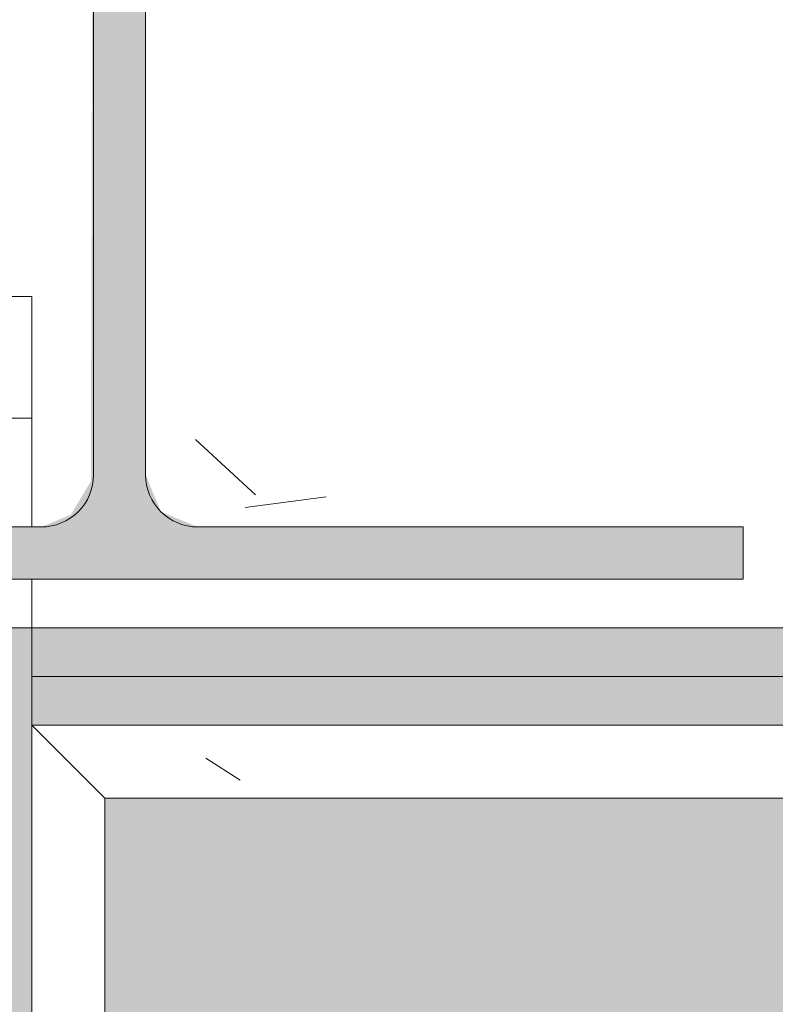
# Model space of a CAD drawing. Header units: millimetres. Extents: x 5980700 to 6194397, y -12939 to 2351883.
# Tile 345 of 587: x 6087966 to 6088121, y -2046 to -1844. Entities that reach past the tile are written whole.
import ezdxf

# ---------------------------------------------------------------- set-up
doc = ezdxf.new("R2010")
doc.units = ezdxf.units.MM
for name, color, linetype, lineweight in [('A-FLOR-PATT', 8, 'Continuous', 18), ('A-WALL', 113, 'Continuous', 18), ('A-WALL-PATT', 111, 'Continuous', 25), ('S-COLS', 52, 'Continuous', 9)]:
    doc.layers.add(name, color=color, linetype=linetype, lineweight=lineweight)
pattern_1 = [(49.99999999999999, (0, 0), (182.184668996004, -15.93908553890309), [19.05, -209.55]), (355, (0, 0), (-35.24242749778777, 191.0566080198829), [15.24, -167.64]), (100.451, (15.182, -1.328), (146.9425016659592, 175.1166878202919), [16.19, -178.09]), (46.184, (0, 50.8), (271.0788941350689, -42.04327417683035), [28.575, -314.325]), (96.636, (22.59, 47.297), (237.4025071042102, 247.4272132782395), [24.285, -267.135]), (351.184, (0, 50.8), (237.404605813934, 247.4251178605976), [22.86, -251.46]), (21, (25.4, 38.1), (151.6148798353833, -102.2655185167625), [19.05, -209.55]), (326, (25.4, 38.1), (61.80235996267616, 184.1877424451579), [15.24, -167.64]), (71.45100000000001, (38.035, 29.578), (213.4170626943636, 81.92136778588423), [16.19, -178.09]), (37.50000000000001, (0, 0), (3.08832282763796, 84.55507579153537), [8.382, -157.226, 8.382, -161.798, -168.275]), (37.50000000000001, (0, 0), (3.08832282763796, 84.55507579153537), [-335.788, 8.382, -159.893]), (7.499999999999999, (0, 0), (66.81943811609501, 100.1807470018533), [8.382, -88.646, 8.382, -153.416, -64.135]), (7.499999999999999, (0, 0), (66.81943811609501, 100.1807470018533), [-258.826, 8.382, -55.753]), (327.5, (-56.642, 0), (135.5904877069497, -5.7289126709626), [8.382, -55.118, 8.382, -189.738, -262.89]), (327.5, (-56.642, 0), (135.5904877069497, -5.7289126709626), [-261.62, 8.382, -254.508]), (317.5, (-82.042, 0), (148.1288864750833, 25.42676126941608), [8.382, -74.168, 8.382, -123.19, -186.69]), (317.5, (-82.042, 0), (148.1288864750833, 25.42676126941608), [-214.122, 8.382, -178.308])]

# ---------------------------------------------------------------- blocks, each defined once
blk = doc.blocks.new('_ARQPWR_Pilar perfil I - _TP01-4283042-PLANTA DE CAIMENTO DE PISOS - 1 PAV_')
at = {"layer": 'S-COLS', "lineweight": 5}
blk.add_hatch(color=256, dxfattribs=at).paths.add_polyline_path([(107.5018174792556, -122.999999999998), (127.9999999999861, -122.999999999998), (127.9999999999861, -112.2999999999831), (16.05000000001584, -112.2999999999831), (8.483957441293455, -109.1660425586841), (5.34999999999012, -101.5999999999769), (5.34999999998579, 101.6000000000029), (8.483957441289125, 109.1660425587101), (16.04999999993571, 112.3000000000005), (127.9999999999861, 112.3000000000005), (127.9999999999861, 123.0000000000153), (-128.0000000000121, 122.1136975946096), (-128.0000000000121, 112.3000000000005), (-16.05000000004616, 112.3000000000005), (-8.483957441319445, 109.1660425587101), (-5.350000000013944, 101.6000000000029), (-5.898568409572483, -102.9243612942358), (-9.99818252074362, -109.7932551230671), (-16.05000000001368, -112.2999999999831), (-128.0000000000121, -112.3567314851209), (-127.9963650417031, -122.999999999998), (106.4302653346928, -122.999999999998)])
at = {"layer": 'S-COLS', "color": 90, "lineweight": 5}
for p, q in [((-5.350000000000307, 101.6000000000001), (-5.350000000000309, -101.5999999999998)), ((5.349999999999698, -101.6), (5.349999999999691, 101.6)), ((-16.05000000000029, -112.3), (-128.0000000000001, -112.3)), ((127.9999999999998, -112.3), (16.04999999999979, -112.3)), ((127.9999999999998, -123), (127.9999999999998, -112.3)), ((-128.0000000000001, -123), (127.9999999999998, -123))]:
    blk.add_line(p, q, dxfattribs=at)
for centre, radius, start, end in [((-16.05000000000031, -101.6), 10.7, 270, 7.887775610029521e-13), ((16.04999999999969, -101.6), 10.70000000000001, 180.0000000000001, 270.0000000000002)]:
    blk.add_arc(centre, radius, start, end, dxfattribs=at)
blk = doc.blocks.new('FX-PNC-PILAR-TP3 - FX-PNC-PILAR-TP01-4319920-PLANTA DE CAIMENTO DE PISOS - 1 PAV_')
at = {"layer": 'A-WALL-PATT', "lineweight": 5}
h = blk.add_hatch(dxfattribs=at)
h.set_pattern_fill('FP_108', color=135, style=0, pattern_type=2)
h.set_pattern_definition([(49.99999999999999, (2e-05, -3e-05), (364.3679291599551, -31.87829433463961), [38.1, -419.1]), (355, (2e-05, -3e-05), (-70.48585119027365, 382.1133031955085), [30.48, -335.28]), (100.451, (30.364, -2.657), (293.8850033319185, 350.2333756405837), [32.38, -356.18]), (46.184, (2e-05, 101.6), (542.1584806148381, -84.08582678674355), [57.15, -628.65]), (96.636, (45.18, 94.59299999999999), (474.8048986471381, 494.8554198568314), [48.57, -534.27]), (351.184, (2e-05, 101.6), (474.8101998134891, 494.8500824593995), [45.72, -502.92]), (21, (50.8, 76.2), (303.2284677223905, -204.530461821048), [38.1, -419.1]), (326, (50.8, 76.2), (123.6038908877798, 368.3760440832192), [30.48, -335.28]), (71.45100000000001, (76.069, 59.15600000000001), (426.8341253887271, 163.8427355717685), [32.38, -356.18]), (37.50000000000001, (2e-05, -3e-05), (6.176645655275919, 169.1101515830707), [16.764, -314.452, 16.764, -323.596, -336.55]), (37.50000000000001, (2e-05, -3e-05), (6.176645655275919, 169.1101515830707), [-671.576, 16.764, -319.786]), (7.499999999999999, (2e-05, -3e-05), (133.63887623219, 200.3614940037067), [16.764, -177.292, 16.764, -306.832, -128.27]), (7.499999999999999, (2e-05, -3e-05), (133.63887623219, 200.3614940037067), [-517.6519999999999, 16.764, -111.506]), (327.5, (-113.284, -3e-05), (271.1818188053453, -11.45836264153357), [16.764, -110.236, 16.764, -379.476, -525.78]), (327.5, (-113.284, -3e-05), (271.1818188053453, -11.45836264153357), [-523.24, 16.764, -509.016]), (317.5, (-164.084, -3e-05), (296.2585102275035, 50.85284694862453), [16.764, -148.336, 16.764, -246.38, -373.38]), (317.5, (-164.084, -3e-05), (296.2585102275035, 50.85284694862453), [-428.244, 16.764, -356.616])])
h.paths.add_polyline_path([(-4140.616646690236, -1968.84182177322), (-4140.616646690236, -1702.841821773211), (-4416.616646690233, -1702.84182177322), (-4416.616646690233, -1900.84103288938), (-4296.617805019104, -1900.84103288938), (-4296.617805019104, -1948.141821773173), (-4294.660441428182, -1948.13925146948), (-4287.100604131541, -1945.007864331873), (-4283.966646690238, -1937.431308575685), (-4284.615710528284, -1732.674843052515), (-4287.100604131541, -1726.675779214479), (-4294.666646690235, -1723.543231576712), (-4406.616646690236, -1723.534300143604), (-4406.613011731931, -1712.841821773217), (-4150.616646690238, -1712.841821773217), (-4150.616646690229, -1723.541821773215), (-4262.566646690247, -1723.541821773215), (-4270.132689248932, -1726.675779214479), (-4273.266646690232, -1734.241821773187), (-4272.617582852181, -1939.008800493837), (-4270.132689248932, -1945.007864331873), (-4262.566646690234, -1948.141821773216), (-4150.616646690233, -1948.141821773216), (-4150.616646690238, -1958.841821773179), (-4296.617805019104, -1958.841821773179), (-4296.617805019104, -1968.841821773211), (-4146.617805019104, -1968.841821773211)])
at = {"layer": 'A-WALL', "color": 130, "lineweight": 9}
for p, q in [((-4416.616646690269, -1900.841032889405), (-4296.617805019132, -1900.841032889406)), ((-4296.617805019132, -1900.841032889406), (-4296.617805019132, -1948.14182177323)), ((-4296.617805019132, -1958.841821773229), (-4296.617805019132, -1968.841821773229))]:
    blk.add_line(p, q, dxfattribs=at)
at = {"layer": 'A-WALL', "color": 250, "lineweight": 5}
for p, q in [((-4296.617805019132, -1968.841821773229), (-4285.283904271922, -1968.841821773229)), ((-4285.283904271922, -1968.841821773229), (-4140.616646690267, -1968.841821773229))]:
    blk.add_line(p, q, dxfattribs=at)
blk = doc.blocks.new('BE-PMSa-MOD-ARQ-CONEXAODOFUTURO-EX-000-R_rvt-2-PLANTA DE CAIMENTO DE PISOS - 1 PAV_')
at = {"layer": 'A-FLOR-PATT', "lineweight": 5}
h = blk.add_hatch(dxfattribs=at)
h.set_pattern_fill('FP_100', color=133, style=0, pattern_type=2)
h.set_pattern_definition(pattern_1)
h.paths.add_polyline_path([(-1916.114845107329, -8177.825683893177), (-1683.614845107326, -8177.825683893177), (-1683.614845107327, -1915.841005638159), (-3033.614845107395, -1915.841005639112), (-3033.614845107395, -1900.841005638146), (-3933.614845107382, -1900.841005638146), (-3933.614845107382, -2050.841005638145), (-1818.614845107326, -2050.841005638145), (-1818.614845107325, -8042.852683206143), (-4146.617820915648, -8042.852683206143), (-4146.617820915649, -4063.841794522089), (-3970.61666258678, -4063.841794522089), (-3970.61666258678, -3457.84179452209), (-4146.617820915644, -3457.84179452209), (-4146.617820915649, -2138.841794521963), (-3970.61666258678, -2138.841794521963), (-3970.61666258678, -2050.841005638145), (-3963.614845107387, -2050.841005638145), (-3963.614845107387, -1900.841005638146), (-3973.614845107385, -1900.841005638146), (-3973.614845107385, -1915.841005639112), (-4105.616662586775, -1915.841005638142), (-4105.616662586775, -2003.84179452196), (-4281.617820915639, -2003.84179452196), (-4281.617820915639, -3592.841794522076), (-4105.61666258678, -3592.841794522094), (-4105.61666258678, -3928.841794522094), (-4281.617820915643, -3928.841794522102), (-4281.615120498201, -8177.82568389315), (-1916.459753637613, -8177.825683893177)])
h.paths.add_polyline_path([(8258.385255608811, -8167.825683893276), (15620.8643440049, -8167.825683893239), (15620.86434400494, -1925.841005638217), (12311.88333741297, -1925.841005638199), (12311.88333741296, -2018.841794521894), (11955.88333741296, -2018.841794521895), (11955.88333741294, -1925.841005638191), (9541.385154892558, -1925.841005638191), (9541.385154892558, -1915.841005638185), (9491.385154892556, -1915.841005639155), (9491.385154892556, -1900.841005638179), (8591.38515489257, -1900.841005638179), (8591.38515489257, -2050.841005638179), (11830.88333741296, -2050.841005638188), (11830.88333741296, -2143.841794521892), (12436.88333741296, -2143.841794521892), (12436.88333741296, -2050.841005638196), (15495.86434400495, -2050.841005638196), (15495.86434400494, -8042.825683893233), (8383.385255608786, -8042.825683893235), (8383.385255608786, -4063.841794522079), (8559.379702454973, -4063.841794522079), (8559.379702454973, -3457.841794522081), (8383.385255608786, -3457.84179452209), (8383.385255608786, -2138.841794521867), (8559.379702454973, -2138.84179452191), (8559.379702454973, -2050.841005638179), (8561.385154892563, -2050.753085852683), (8561.385154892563, -1900.841005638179), (8551.38515489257, -1900.841005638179), (8551.38515489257, -1915.841005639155), (8501.385154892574, -1915.841005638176), (8501.385154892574, -1925.841005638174), (8434.379702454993, -1925.841005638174), (8434.379702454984, -2013.841794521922), (8258.385255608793, -2013.841794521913), (8258.385255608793, -3582.841794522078), (8434.379702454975, -3582.841794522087), (8434.379702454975, -3938.841794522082), (8258.385255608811, -3938.841794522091), (8258.385255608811, -8156.700611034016)])
h.paths.add_polyline_path([(19984.7546155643, -8167.825683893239), (20089.38682609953, -8167.825683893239), (20089.38682609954, -5194.841794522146), (19913.3833374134, -5194.841794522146), (19913.3833374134, -4838.841794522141), (20089.38682609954, -4838.841794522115), (20089.38682609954, -2013.84179452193), (19913.3833374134, -2013.841794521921), (19913.3833374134, -1657.841794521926), (20089.38682609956, -1657.841794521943), (20089.38682609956, 1166.158205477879), (19913.38333741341, 1166.158205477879), (19913.38333741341, 1522.158205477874), (20089.38682609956, 1522.158205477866), (20089.38682609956, 4296.158205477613), (19913.38333741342, 4296.15820547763), (19913.3833374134, 4461.658994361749), (15971.88333741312, 4461.658994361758), (15971.88333741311, 4296.15820547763), (15800.86434400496, 4296.15820547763), (15800.86434400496, -605.8410056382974), (15790.86434400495, -605.8410056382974), (15790.86434400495, -655.841005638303), (15775.86434400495, -655.841005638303), (15775.86434400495, -1555.841005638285), (16091.88333741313, -1555.841005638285), (16091.88333741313, -1527.841794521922), (15925.86434400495, -1527.841794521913), (15925.86434400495, 4171.158205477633), (16096.88333741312, 4171.158205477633), (16097.48518693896, 4336.658994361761), (19788.38333741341, 4336.658994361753), (19788.38333741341, 4171.158205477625), (19964.38682609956, 4171.158205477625), (19964.38682609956, 1647.158205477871), (19788.38333741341, 1647.158205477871), (19788.38333741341, 1041.158205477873), (19964.38682609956, 1041.158205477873), (19964.38682609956, -1532.84179452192), (19788.38333741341, -1532.84179452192), (19788.38333741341, -2138.841794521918), (19964.38682609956, -2138.841794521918), (19964.38682609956, -4713.841794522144), (19788.3833374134, -4713.841794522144), (19788.3833374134, -5319.841794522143), (19964.38682609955, -5319.841794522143), (19964.38682609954, -8042.82568389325), (15925.86434400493, -8042.825683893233), (15925.86434400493, -2143.841794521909), (16091.88333741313, -2143.841794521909), (16091.88333741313, -1585.841005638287), (15775.86434400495, -1585.841005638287), (15775.86434400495, -1595.841005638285), (15790.86434400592, -1595.841005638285), (15790.86434400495, -1652.84179452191), (15966.88333741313, -1653.220801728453), (15966.88333741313, -2018.84179452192), (15800.86434400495, -2018.841794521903), (15800.86434400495, -8167.825683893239), (19925.14432074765, -8167.825683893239)])
h.paths.add_polyline_path([(-5690.728343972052, -8167.825683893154), (-4451.617820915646, -8167.825683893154), (-4451.617820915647, -1925.841005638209), (-4506.114845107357, -1925.84100563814), (-4506.114845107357, -1915.841005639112), (-4536.11484510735, -1915.841005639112), (-4536.11484510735, -1900.841005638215), (-4546.114845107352, -1900.841005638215), (-4546.114845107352, -2740.841005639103), (-4536.114845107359, -2740.841005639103), (-4536.114845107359, -2751.8410056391), (-4516.109778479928, -2751.8410056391), (-4516.109778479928, -2640.8410056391), (-4497.109778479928, -2640.8410056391), (-4497.109778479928, -2770.841005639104), (-4536.114845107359, -2770.841005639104), (-4536.114845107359, -2780.841005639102), (-4546.114845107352, -2780.841005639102), (-4546.114845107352, -2820.841005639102), (-4576.114845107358, -2820.841005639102), (-4576.617820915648, -8042.852683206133), (-11628.61484510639, -8042.852683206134), (-11628.6148451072, -2138.841794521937), (-11585.61666258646, -2138.841794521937), (-11585.61666258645, -2050.841005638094), (-8474.116662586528, -2050.841005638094), (-8474.116662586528, -2138.841794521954), (-7858.116662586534, -2138.841794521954), (-7858.116662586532, -2050.841005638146), (-4576.617820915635, -2050.841005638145), (-4576.617820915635, -1900.841005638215), (-5476.114845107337, -1900.841005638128), (-5476.114845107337, -1915.841005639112), (-5528.614845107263, -1915.841005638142), (-5528.614845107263, -1925.841005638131), (-7983.116662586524, -1925.841005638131), (-7983.116662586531, -2013.841794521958), (-8324.11666258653, -2013.841794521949), (-8324.11666258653, -2003.841794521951), (-8339.116662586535, -2003.84179452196), (-8339.116662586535, -1925.841005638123), (-11720.61666258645, -1925.841005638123), (-11720.61666258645, -2003.841794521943), (-11753.61484510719, -2003.841794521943), (-11753.61034441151, -8167.825683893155), (-5985.163661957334, -8167.825683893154)])
h.paths.add_polyline_path([(-15701.5291554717, -8167.825683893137), (-11933.6148451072, -8167.825683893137), (-11933.6148451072, -2013.841794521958), (-12076.61666258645, -2013.841794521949), (-12076.61666258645, -1657.841794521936), (-11923.61484510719, -1657.841794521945), (-11923.61484510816, -1515.8410056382), (-11908.61484510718, -1515.8410056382), (-11908.61484510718, -1505.841005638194), (-12058.61484510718, -1505.841005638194), (-12058.61484510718, -1532.841794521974), (-12201.61666258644, -1532.841794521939), (-12201.61666258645, -2138.841794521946), (-12058.61484510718, -2138.841794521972), (-12058.61484510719, -8042.851795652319), (-16321.61588608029, -8042.826571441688), (-16321.61588608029, -5319.841794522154), (-16145.61666258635, -5319.841794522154), (-16145.61666258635, -4713.841794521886), (-16321.61588608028, -4713.681888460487), (-16321.61588608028, -2138.84179452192), (-16145.61666258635, -2138.841794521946), (-16145.61666258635, -1532.841794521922), (-16321.61588608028, -1532.841794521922), (-16321.61588608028, 1041.158205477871), (-16145.61666258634, 1041.158205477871), (-16145.61666258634, 1647.158205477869), (-16321.61588608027, 1647.158205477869), (-16321.61588608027, 4171.158205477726), (-16145.61666258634, 4171.158205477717), (-16145.61666258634, 4336.658994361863), (-12201.61666258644, 4336.658994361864), (-12201.61666258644, 4171.158205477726), (-12058.61484510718, 4171.158205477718), (-12058.61484510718, -1475.841005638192), (-11908.61484510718, -1475.841005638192), (-11908.61484510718, -575.8410056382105), (-11923.61484510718, -575.8410056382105), (-11923.61484510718, -525.8410056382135), (-11933.61484510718, -525.8410056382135), (-11933.61484510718, 4296.158205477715), (-12076.61666258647, 4296.158205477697), (-12076.61666258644, 4461.658994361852), (-16270.61666258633, 4461.658994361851), (-16270.61666258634, 4296.158205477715), (-16446.62225526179, 4296.158205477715), (-16446.61588608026, 1522.158205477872), (-16270.61666258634, 1522.158205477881), (-16270.61666258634, 1166.158205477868), (-16446.62225526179, 1166.158205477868), (-16446.61588608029, -1657.841794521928), (-16270.61666258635, -1657.841794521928), (-16270.61666258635, -2013.841794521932), (-16446.6222552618, -2013.841794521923), (-16446.61588608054, -4838.841794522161), (-16270.61666258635, -4838.841794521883), (-16270.61666258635, -5194.841794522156), (-16446.62225526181, -5194.841794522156), (-16446.61573815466, -8167.825683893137), (-15735.98765560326, -8167.825683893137)])
h.paths.add_polyline_path([(8551.38515489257, -1770.841005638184), (9491.385154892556, -1770.841005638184), (9491.385154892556, -1755.841005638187), (9630.135154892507, -1755.841005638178), (9630.135154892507, -1740.841005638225), (11880.13515489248, -1741.712957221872), (11880.13515489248, -1755.841005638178), (11965.88333741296, -1755.841005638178), (11965.88333741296, -1662.841794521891), (12301.88333741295, -1662.841794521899), (12301.88333741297, -1755.841005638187), (12713.6541483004, -1755.841005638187), (12713.6541483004, -1740.841005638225), (14963.65414830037, -1741.712957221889), (14963.65414830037, -1755.841005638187), (15630.86434400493, -1755.841005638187), (15630.86434400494, -1595.841005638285), (15645.86434400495, -1595.841005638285), (15645.86434400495, -655.841005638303), (15630.86434400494, -655.841005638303), (15630.86434400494, -29.5925127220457), (15087.63515489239, -29.59251272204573), (15087.63515489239, -44.5925127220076), (12837.63515489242, -43.72056113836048), (12837.63515489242, -29.59251272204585), (11880.13515489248, -29.5925127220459), (11880.13515489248, -44.59251272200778), (9630.135154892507, -43.72056113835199), (9630.135154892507, -29.59251272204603), (9408.885154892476, -29.59251272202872), (9408.885154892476, -14.5925127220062), (8468.885154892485, -14.59251272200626), (8468.885154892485, -29.59251272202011), (8008.885154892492, -29.59251272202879), (8008.885154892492, -14.59251272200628), (7068.885154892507, -14.65234280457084), (7068.885154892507, -29.59251272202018), (4511.785154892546, -29.59251272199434), (4511.785154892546, 3549.158994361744), (3951.785154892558, 3549.158994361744), (3951.785154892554, 4471.658994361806), (2159.383337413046, 4471.658994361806), (2159.383337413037, 4306.158205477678), (1813.383337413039, 4306.15820547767), (1813.383337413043, 4471.658994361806), (284.8931309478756, 4471.658994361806), (284.8931309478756, 4486.658994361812), (77.29277039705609, 4486.658994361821), (77.29277039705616, 3238.903506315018), (70.48333741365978, 3238.903506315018), (70.48333741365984, 2137.158205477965), (121.3819838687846, 2137.158205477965), (121.3819838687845, 3231.348105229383), (111.0710947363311, 3241.658994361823), (106.381983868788, 3259.158994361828), (111.0710947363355, 3276.658994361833), (124.1088842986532, 3289.53068128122), (143.3753948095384, 3293.624861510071), (158.8819838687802, 3289.469883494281), (171.692873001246, 3276.658994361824), (176.3819838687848, 3259.158994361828), (171.692873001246, 3241.658994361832), (161.3819838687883, 3231.348105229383), (161.3819838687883, 2137.158205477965), (220.483337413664, 2137.158205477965), (220.4833374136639, 4336.658994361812), (1678.38333741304, 4336.658994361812), (1678.38333741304, 4171.158205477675), (2294.38333741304, 4171.158205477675), (2294.38333741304, 4336.658994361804), (3816.785154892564, 4336.658994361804), (3816.785154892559, 3414.158994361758), (4376.785154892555, 3414.158994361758), (4376.785154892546, -164.5925127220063), (15495.86434400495, -164.5925127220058), (15495.86434400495, -1620.841005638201), (12436.88333741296, -1620.841005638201), (12436.88333741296, -1527.841794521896), (11830.88333741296, -1527.841794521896), (11830.88333741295, -1620.841005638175), (8559.379702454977, -1620.841005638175), (8559.379702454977, -1532.841794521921), (7943.379702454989, -1532.841794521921), (7943.379702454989, -1620.841005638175), (2289.383337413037, -1620.841005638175), (2289.383337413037, -1527.841794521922), (2261.385126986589, -1527.841794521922), (2261.385126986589, -1770.841005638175), (3121.385126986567, -1770.841005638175), (3121.385126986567, -1755.8410056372), (4481.585154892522, -1755.841005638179), (4481.585154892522, -1770.841005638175), (5321.585154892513, -1770.841005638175), (5321.585154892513, -1755.841005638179), (7021.385154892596, -1755.841005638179), (7021.385154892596, -1770.841005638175), (7961.385154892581, -1770.841005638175), (7961.385154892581, -1755.841005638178), (8078.379702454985, -1755.841005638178), (8078.379702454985, -1667.841794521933), (8424.379702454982, -1667.841794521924), (8424.379702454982, -1755.841005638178), (8551.38515489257, -1755.841005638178)])
h.paths.add_polyline_path([(2231.385126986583, -1770.841005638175), (2231.385126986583, -1527.841794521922), (1766.385126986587, -1527.841794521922), (1766.385126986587, -1770.841005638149), (1776.385126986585, -1770.841005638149), (1776.385126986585, -1755.8410056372), (1818.383337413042, -1755.841005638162), (1818.383337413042, -1662.841794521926), (2154.383337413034, -1662.841794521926), (2154.383337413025, -1755.84100563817), (2221.385126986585, -1755.841005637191), (2221.385126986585, -1770.841005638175)])
h.paths.add_polyline_path([(-3963.614845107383, -1770.84100563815), (-3033.614845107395, -1770.84100563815), (-3033.614845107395, -1755.841005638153), (-1418.814900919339, -1755.841005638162), (-1418.814900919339, -1770.841005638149), (-578.8149009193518, -1770.841005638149), (-578.8149009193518, -1755.841005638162), (876.3851269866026, -1755.841005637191), (876.3851269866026, -1770.841005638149), (1736.38512698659, -1770.841005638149), (1736.38512698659, -1527.841794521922), (1683.383337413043, -1527.841794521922), (1683.383337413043, -1620.841005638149), (-3970.616662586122, -1620.84100563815), (-3970.61666258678, -1532.841794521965), (-4586.616662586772, -1532.841794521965), (-4586.616662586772, -1620.841005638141), (-7858.116662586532, -1620.841005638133), (-7858.116662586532, -1532.841794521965), (-8474.116662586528, -1532.841794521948), (-8474.116662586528, -1620.841005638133), (-11585.61666258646, -1620.841005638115), (-11585.61666258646, -1532.841794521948), (-11628.61484510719, -1532.841794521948), (-11628.61484510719, -164.6103600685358), (220.4833374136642, -164.6103600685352), (220.4833374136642, -29.61036006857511), (-2321.114845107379, -29.61036006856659), (-2321.114845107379, -14.61036006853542), (-3061.114845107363, -14.61036006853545), (-3061.114845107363, -29.61036006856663), (-3320.616662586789, -29.61036006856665), (-3320.616662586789, -14.61036006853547), (-4060.616662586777, -14.61036006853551), (-4060.616662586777, -29.61036006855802), (-4536.114845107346, -29.61036006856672), (-4536.114845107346, -14.61036006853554), (-5476.114845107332, -14.61036006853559), (-5476.114845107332, -29.6103600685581), (-5636.114845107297, -29.61036006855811), (-5636.114845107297, -44.61036006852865), (-7886.11484510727, -43.73840848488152), (-7886.11484510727, -29.61036006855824), (-8872.364845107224, -29.61036006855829), (-8872.364845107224, -44.6103600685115), (-11122.3648451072, -43.73840848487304), (-11122.3648451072, -29.61036006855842), (-11763.61484510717, -29.61036006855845), (-11763.61484510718, -575.8410056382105), (-11778.61484510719, -575.8410056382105), (-11778.61484510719, -1515.8410056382), (-11763.61484510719, -1515.8410056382), (-11763.61484510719, -1667.841794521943), (-11720.61666258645, -1667.841794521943), (-11720.61666258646, -1755.841005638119), (-11122.36484510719, -1755.841005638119), (-11122.36484510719, -1740.841005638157), (-8872.36484510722, -1741.712957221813), (-8872.36484510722, -1755.841005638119), (-8339.116662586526, -1755.841005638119), (-8339.116662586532, -1667.841794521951), (-7993.116662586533, -1667.841794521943), (-7993.116662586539, -1755.841005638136), (-7886.114845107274, -1755.841005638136), (-7886.114845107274, -1740.841005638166), (-5636.114845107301, -1741.712957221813), (-5636.114845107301, -1755.841005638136), (-5476.114845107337, -1755.841005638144), (-5476.114845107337, -1770.841005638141), (-4536.11484510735, -1770.841005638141), (-4536.11484510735, -1755.841005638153), (-4451.616662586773, -1755.841005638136), (-4451.616662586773, -1667.84179452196), (-4105.616662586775, -1667.84179452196), (-4105.616662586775, -1755.841005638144), (-3973.614845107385, -1755.841005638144), (-3973.614845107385, -1770.84100563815)])
h.paths.add_polyline_path([(-5396.293025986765, 115.3896399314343), (-4576.11484510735, 115.3896399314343), (-4576.11484510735, 431.4034837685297), (-4586.616662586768, 431.4034837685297), (-4586.616662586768, 265.3896399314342), (-11628.61484510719, 265.3896399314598), (-11628.61484510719, 4171.158205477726), (-11585.61666258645, 4171.158205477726), (-11585.61666258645, 4336.658994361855), (-8474.116662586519, 4336.658994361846), (-8474.116662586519, 4171.158205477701), (-7858.116662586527, 4171.158205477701), (-7858.116662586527, 4336.658994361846), (-4586.616662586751, 4336.658994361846), (-4586.616662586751, 4171.158205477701), (-4538.614845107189, 4171.158205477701), (-4538.614845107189, 2287.158205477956), (-4586.616662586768, 2287.158205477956), (-4586.616662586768, 1681.158205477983), (-4538.614845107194, 1681.158205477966), (-4538.614845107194, 995.3896399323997), (-4536.114845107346, 995.3896399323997), (-4536.114845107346, 985.3896399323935), (-4497.109778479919, 985.3896399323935), (-4497.109778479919, 855.3896399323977), (-4516.109778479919, 855.3896399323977), (-4516.109778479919, 966.3896399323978), (-4536.114845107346, 966.3896399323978), (-4536.114845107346, 955.3896399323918), (-4538.614845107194, 955.3896399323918), (-4538.614845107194, 431.4034837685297), (-4546.114845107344, 431.4034837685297), (-4546.114845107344, 115.3896399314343), (-4536.114845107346, 115.3896399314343), (-4536.114845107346, 130.3896399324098), (-4486.114845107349, 130.3896399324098), (-4486.114845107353, 140.3896399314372), (-4461.616662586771, 140.3896399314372), (-4461.616662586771, 306.4034837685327), (-4413.614845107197, 306.4034837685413), (-4413.614845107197, 1806.158205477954), (-4461.616662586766, 1806.158205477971), (-4461.616662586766, 2162.158205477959), (-4413.614845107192, 2162.158205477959), (-4413.614845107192, 4296.158205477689), (-4461.616662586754, 4296.158205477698), (-4461.616662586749, 4461.658994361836), (-7983.116662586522, 4461.658994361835), (-7983.116662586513, 4296.158205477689), (-8349.116662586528, 4296.158205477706), (-8349.116662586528, 4461.658994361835), (-11710.61666258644, 4461.658994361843), (-11710.61666258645, 4296.158205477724), (-11753.61484510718, 4296.158205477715), (-11753.61484510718, 140.3896399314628), (-5526.11484510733, 140.3896399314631), (-5526.11484510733, 130.3896399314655), (-5476.114845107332, 130.3896399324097), (-5476.114845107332, 115.3896399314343), (-5466.11484510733, 115.3896399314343)])
h.paths.add_polyline_path([(8478.885154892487, 115.4074872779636), (8478.885154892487, 431.4034837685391), (8378.385255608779, 431.4034837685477), (8378.385255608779, 1037.158205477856), (8561.383337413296, 1037.158205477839), (8561.383337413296, 1651.158205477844), (8378.385255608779, 1651.158205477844), (8378.385255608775, 4171.158205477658), (8559.383337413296, 4171.158205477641), (8559.383337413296, 4336.658994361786), (11825.88333741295, 4336.658994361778), (11825.88333741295, 4171.158205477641), (12441.88333741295, 4171.158205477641), (12441.88333741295, 4336.658994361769), (15495.86434400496, 4336.65899436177), (15495.86434400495, 265.4074872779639), (8559.379702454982, 265.4074872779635), (8559.379702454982, 431.4034837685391), (8508.885154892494, 431.4034837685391), (8508.885154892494, 115.4074872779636), (9408.885154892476, 115.4074872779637), (9408.885154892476, 130.4074872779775), (9438.885154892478, 130.4074872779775), (9438.885154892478, 140.4074872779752), (15620.86434400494, 140.4074872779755), (15620.86434400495, 4461.658994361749), (12316.88333741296, 4461.658994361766), (12316.88333741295, 4296.158205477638), (11950.88333741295, 4296.158205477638), (11950.88333741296, 4461.658994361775), (8434.383337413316, 4461.658994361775), (8434.383337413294, 4296.158205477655), (8253.385255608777, 4296.158205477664), (8253.385255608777, 1526.158205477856), (8436.383337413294, 1526.158205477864), (8436.383337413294, 1162.158205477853), (8253.385255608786, 1162.158205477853), (8253.385255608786, 306.4034837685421), (8434.379702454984, 306.4034837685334), (8434.379702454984, 140.4074872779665), (8438.885154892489, 140.4074872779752), (8438.885154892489, 130.4074872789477), (8468.885154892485, 130.4074872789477), (8468.885154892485, 115.4074872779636)])
h.paths.add_polyline_path([(7078.885154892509, 115.4074872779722), (7968.885154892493, 115.4074872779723), (7968.885154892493, 955.4074872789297), (7958.885154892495, 955.4074872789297), (7958.885154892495, 966.4074872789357), (7948.385255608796, 966.4074872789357), (7948.385255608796, 265.4074872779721), (4806.785154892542, 265.4074872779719), (4806.785154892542, 4336.658994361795), (7948.385255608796, 4336.658994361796), (7948.385255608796, 985.4074872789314), (7958.885154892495, 985.4074872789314), (7958.885154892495, 995.4074872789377), (7968.885154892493, 995.4074872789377), (7968.885154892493, 1035.407487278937), (7998.885154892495, 1035.407487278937), (7998.885154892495, 995.4074872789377), (8008.885154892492, 995.4074872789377), (8008.885154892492, 985.4074872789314), (8047.890221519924, 985.4074872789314), (8047.890221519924, 855.4074872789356), (8028.890221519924, 855.4074872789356), (8028.890221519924, 966.4074872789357), (8008.885154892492, 966.4074872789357), (8008.885154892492, 955.4074872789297), (7998.885154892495, 955.4074872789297), (7998.885154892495, 115.4074872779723), (8008.885154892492, 115.4074872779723), (8008.885154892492, 130.4074872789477), (8083.385255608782, 130.4074872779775), (8083.385255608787, 4471.65899436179), (4671.785154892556, 4471.658994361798), (4671.785154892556, 130.4074872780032), (7068.885154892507, 130.4074872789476), (7068.885154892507, 115.4074872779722)])
h.paths.add_polyline_path([(1857.919751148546, 1037.158205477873), (2296.383337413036, 1037.158205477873), (2296.383337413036, 1651.158205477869), (1676.383337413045, 1651.158205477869), (1676.383337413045, 1037.158205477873), (1826.383337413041, 1037.158205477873)])
h.paths.add_polyline_path([(2161.383337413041, 1172.158205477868), (1811.383337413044, 1172.158205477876), (1811.383337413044, 1516.158205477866), (2161.383337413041, 1516.158205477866), (2161.383337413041, 1177.256799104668)])
h.paths.add_polyline_path([(137.9111174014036, 3278.855100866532), (131.3834321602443, 3276.480338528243), (131.3834321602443, 3259.158994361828), (137.9112161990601, 3259.158994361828), (137.9112161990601, 3277.667937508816)])
h.paths.add_polyline_path([(141.3819838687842, 3259.158994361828), (161.3819838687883, 3259.158994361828), (158.7024919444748, 3268.550988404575), (155.5241194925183, 3273.003317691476), (148.2594671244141, 3277.615929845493), (141.461635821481, 3278.855091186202), (137.9111174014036, 3278.855100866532), (137.9112161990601, 3259.158994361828), (139.4408410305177, 3259.158994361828)])
h.paths.add_polyline_path([(127.2398482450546, 3259.158994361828), (131.3834321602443, 3259.60654442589), (131.3834321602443, 3276.480338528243), (126.061811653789, 3272.015600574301), (122.0634673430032, 3263.023564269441), (122.1477157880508, 3259.158994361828), (126.061811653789, 3259.158994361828)])
h = blk.add_hatch(dxfattribs=at)
h.set_pattern_fill('FP_2', color=135, style=0, pattern_type=2)
h.set_pattern_definition([(0, (0, 0), (812.8, 203.2), [33.528, -576.072, 33.528, -576.072, -3251.2]), (0, (0, 0), (812.8, 203.2), [-1219.2, 33.528, -1185.672, 33.528, -576.072, -1422.4]), (0, (0, 0), (812.8, 203.2), [-3048, 33.528, -372.872, 33.528, -982.472]), (120, (304.8, 101.6), (-582.3763620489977, 602.3054481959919), [33.52799999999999, -576.0719999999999, 33.52799999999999, -576.0719999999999, -3251.199999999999]), (120, (304.8, 101.6), (-582.3763620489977, 602.3054481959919), [-1219.2, 33.52799999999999, -1185.672, 33.52799999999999, -576.0719999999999, -1422.4]), (120, (304.8, 101.6), (-582.3763620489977, 602.3054481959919), [-3048, 33.52799999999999, -372.8719999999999, 33.52799999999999, -982.4719999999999]), (240, (406.4, 508), (-230.4236379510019, -805.5054481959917), [33.528, -576.072, 33.528, -576.072, -3251.2]), (240, (406.4, 508), (-230.4236379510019, -805.5054481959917), [-1219.2, 33.528, -1185.672, 33.528, -576.072, -1422.4]), (240, (406.4, 508), (-230.4236379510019, -805.5054481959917), [-3048, 33.528, -372.872, 33.528, -982.472])])
h.paths.add_polyline_path([(8198.385271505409, -8230.841005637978), (8244.624684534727, -8230.841005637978), (8242.899379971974, -8226.675751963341), (8233.385255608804, -8223.541794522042), (8165.885255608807, -8223.541794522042), (8165.885255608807, -8230.841005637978), (8194.83386235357, -8230.841005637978)])
h.paths.add_polyline_path([(8258.141990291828, -8230.841005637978), (8296.785154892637, -8230.841005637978), (8296.785154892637, -8223.541794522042), (8267.43333741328, -8223.541794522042), (8259.867294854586, -8226.675751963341), (8258.385255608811, -8230.253711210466)])
h.paths.add_polyline_path([(8294.949260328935, -8212.841794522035), (8296.785154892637, -8212.825683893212), (8296.785154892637, -8202.841794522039), (8165.885255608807, -8202.841794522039), (8165.885255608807, -8212.841794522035), (8267.43333741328, -8212.841794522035)])
h.paths.add_polyline_path([(-1648.606898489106, -8192.825683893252), (-1636.114829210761, -8192.825683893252), (-1636.114829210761, -8187.825683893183), (-1668.614845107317, -8187.825683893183), (-1668.614845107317, -8192.825683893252), (-1648.614845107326, -8192.825683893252)])
h.paths.add_polyline_path([(5378.985140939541, -8187.825683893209), (5451.585154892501, -8187.825683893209), (5451.585154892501, -8140.841005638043), (5108.239724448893, -8140.841005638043), (5110.399038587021, -8152.609861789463), (5113.389167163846, -8157.152081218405), (5116.877419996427, -8187.8256838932), (5348.985140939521, -8187.825683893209)])
h.paths.add_polyline_path([(2553.460559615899, -8187.8256838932), (2633.592861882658, -8187.8256838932), (2637.378316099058, -8156.700611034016), (2641.459288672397, -8149.295665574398), (2641.232800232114, -8140.841005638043), (2321.385126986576, -8140.841005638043), (2321.385126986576, -8187.8256838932), (2458.98514093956, -8187.8256838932)])
h.paths.add_polyline_path([(3678.692875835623, -8187.8256838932), (3682.478330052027, -8156.700611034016), (3686.559302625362, -8149.295665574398), (3686.332814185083, -8140.841005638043), (3346.385126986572, -8140.841005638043), (3346.385126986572, -8187.8256838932), (3670.695847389, -8187.8256838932)])
h.paths.add_polyline_path([(4746.292889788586, -8187.8256838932), (4750.07834400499, -8156.700611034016), (4754.15931657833, -8149.295665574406), (4753.932828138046, -8140.841005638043), (4411.585154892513, -8140.841005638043), (4411.585154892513, -8187.8256838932), (4738.295861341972, -8187.8256838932)])
h.paths.add_polyline_path([(2076.383337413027, -8187.8256838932), (2161.385142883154, -8187.8256838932), (2161.385142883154, -7976.699194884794), (2157.365123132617, -7978.36434158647), (2144.424170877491, -7980.068050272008), (2131.483218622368, -7978.36434158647), (2119.424170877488, -7973.369320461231), (2109.067606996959, -7965.421793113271), (2101.12290068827, -7955.068050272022), (2096.127879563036, -7943.009002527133), (2094.424170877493, -7930.068050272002), (2096.127879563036, -7917.127098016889), (2101.122900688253, -7905.068050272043), (2111.807582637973, -7892.611193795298), (2119.424170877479, -7886.7667800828), (2131.483218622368, -7881.771758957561), (2144.424170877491, -7880.068050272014), (2161.385142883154, -7881.771758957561), (2161.385142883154, -7700.402749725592), (2157.414070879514, -7705.577951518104), (2148.610860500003, -7711.966817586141), (2140.603280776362, -7715.283665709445), (2130.89756658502, -7716.561447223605), (2121.191852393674, -7715.283665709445), (2111.807582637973, -7711.276521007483), (2104.381062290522, -7705.577951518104), (2098.421613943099, -7697.811447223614), (2094.67534809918, -7688.767161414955), (2093.39756658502, -7679.061447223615), (2094.67534809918, -7669.355733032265), (2098.421613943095, -7660.311447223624), (2104.381062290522, -7652.544942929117), (2112.147566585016, -7646.585494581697), (2121.191852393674, -7642.839228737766), (2130.89756658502, -7641.561447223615), (2140.603280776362, -7642.839228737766), (2149.64756658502, -7646.585494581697), (2157.414070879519, -7652.544942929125), (2161.385142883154, -7657.720144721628), (2161.385142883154, -7212.825683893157), (2006.385126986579, -7212.825683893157), (2006.385126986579, -8187.825683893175)])
h.paths.add_polyline_path([(4381.585154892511, -8187.8256838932), (4381.585154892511, -8140.841005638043), (4040.63971049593, -8140.841005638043), (4042.799024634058, -8152.609861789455), (4045.789153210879, -8157.152081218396), (4049.277406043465, -8187.8256838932), (4320.072467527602, -8187.8256838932)])
h.paths.add_polyline_path([(3004.177392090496, -8187.8256838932), (3316.385126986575, -8187.8256838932), (3316.385126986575, -8140.841005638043), (2995.539696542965, -8140.841005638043), (2997.699010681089, -8152.609861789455), (3000.689139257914, -8157.152081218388)])
h.paths.add_polyline_path([(1896.383337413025, -8187.825683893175), (1896.385126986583, -7212.825683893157), (1746.385126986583, -7212.825683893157), (1746.385126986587, -8187.825683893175)])
h.paths.add_polyline_path([(1820.846114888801, -7980.068050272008), (1807.90516263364, -7978.364341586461), (1795.846114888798, -7973.369320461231), (1785.489551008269, -7965.421793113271), (1777.544844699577, -7955.068050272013), (1772.549823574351, -7943.009002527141), (1770.846114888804, -7930.068050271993), (1772.549823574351, -7917.127098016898), (1777.544844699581, -7905.068050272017), (1785.490775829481, -7894.712711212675), (1795.846114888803, -7886.766780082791), (1807.905162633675, -7881.77175895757), (1820.846114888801, -7880.068050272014), (1833.787067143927, -7881.771758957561), (1845.846114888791, -7886.766780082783), (1856.201453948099, -7894.712711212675), (1864.14738507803, -7905.068050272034), (1869.142406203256, -7917.127098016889), (1870.846114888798, -7930.068050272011), (1869.142406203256, -7943.009002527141), (1864.147385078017, -7955.068050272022), (1856.201453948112, -7965.423389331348), (1845.846114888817, -7973.369320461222), (1833.787067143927, -7978.36434158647)])
h.paths.add_polyline_path([(1817.585142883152, -7757.156967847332), (1811.114666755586, -7756.305113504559), (1805.085142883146, -7753.807602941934), (1799.907473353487, -7749.834637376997), (1795.934507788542, -7744.656967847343), (1793.436997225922, -7738.627443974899), (1792.585142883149, -7732.15696784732), (1793.436997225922, -7725.686491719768), (1795.934507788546, -7719.656967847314), (1799.907473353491, -7714.479298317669), (1805.08514288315, -7710.506332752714), (1811.114666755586, -7708.008822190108), (1817.585142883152, -7707.156967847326), (1824.055619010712, -7708.008822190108), (1830.085142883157, -7710.506332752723), (1835.262812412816, -7714.479298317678), (1839.235777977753, -7719.656967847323), (1841.733288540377, -7725.686491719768), (1842.585142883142, -7732.15696784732), (1841.733288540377, -7738.62744397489), (1839.235777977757, -7744.656967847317), (1835.26281241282, -7749.834637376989), (1830.085142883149, -7753.807602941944), (1824.055619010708, -7756.305113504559)])
h.paths.add_polyline_path([(2130.941511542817, -7575.784848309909), (2124.471035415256, -7574.932993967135), (2118.44151154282, -7572.43548340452), (2113.263842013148, -7568.462517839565), (2109.290876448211, -7563.284848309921), (2106.793365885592, -7557.255324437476), (2105.941511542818, -7550.784848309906), (2106.793365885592, -7544.314372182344), (2109.290876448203, -7538.284848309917), (2113.263842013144, -7533.107178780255), (2118.44151154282, -7529.134213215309), (2124.4710354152, -7526.63670265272), (2130.941511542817, -7525.784848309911), (2137.411987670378, -7526.636702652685), (2143.441511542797, -7529.134213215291), (2148.619181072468, -7533.107178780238), (2152.592146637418, -7538.2848483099), (2155.089657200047, -7544.314372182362), (2155.941511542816, -7550.784848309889), (2155.089657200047, -7557.255324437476), (2152.592146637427, -7563.284848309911), (2148.619181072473, -7568.462517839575), (2143.441511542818, -7572.43548340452), (2137.411987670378, -7574.932993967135)])
h.paths.add_polyline_path([(8108.385255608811, -3795.325683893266), (8113.379702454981, -3795.325683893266), (8113.379702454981, -3738.197439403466), (8098.385255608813, -3738.197439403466), (8098.385255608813, -3795.325683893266)])
h.paths.add_polyline_path([(-4316.617820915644, -3775.841005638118), (-4296.617820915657, -3775.841005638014), (-4296.617820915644, -3648.541794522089), (-4406.616662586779, -3648.541794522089), (-4406.61302762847, -3637.841794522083), (-4296.617820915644, -3637.841794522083), (-4296.617820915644, -3627.841794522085), (-4416.616662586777, -3627.841794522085), (-4416.616662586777, -3775.841005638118), (-4406.617820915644, -3775.841005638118)])
h.paths.add_polyline_path([(3921.065046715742, -3730.84100563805), (4026.385126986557, -3730.84100563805), (4025.637149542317, -3553.341032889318), (3876.385126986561, -3553.341032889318), (3876.385126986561, -3730.84100563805), (3897.76875540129, -3730.84100563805)])
h.paths.add_polyline_path([(-92.06445869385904, -3730.841005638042), (26.38512698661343, -3730.841005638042), (26.38512698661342, -3568.341032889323), (-123.6148730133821, -3568.341032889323), (-123.6148730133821, -3730.841005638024), (-96.45730225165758, -3730.841005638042)])
h.paths.add_polyline_path([(-43.76816737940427, -3669.728804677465), (-56.70911963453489, -3668.02509599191), (-70.56881429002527, -3661.648389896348), (-79.12350643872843, -3655.084143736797), (-87.06943756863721, -3644.728804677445), (-92.06445869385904, -3632.66975693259), (-93.76816737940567, -3619.728804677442), (-92.06445869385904, -3606.78785242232), (-87.06943756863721, -3594.728804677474), (-79.12350643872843, -3584.373465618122), (-68.76816737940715, -3576.427534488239), (-56.70911963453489, -3571.432513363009), (-43.76816737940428, -3569.728804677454), (-30.82721512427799, -3571.432513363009), (-18.76816737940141, -3576.427534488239), (-8.41282832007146, -3584.37346561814), (-0.4668971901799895, -3594.728804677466), (4.528123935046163, -3606.78785242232), (6.231832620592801, -3619.728804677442), (4.528123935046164, -3632.66975693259), (-0.4668971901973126, -3644.72880467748), (-8.412828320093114, -3655.084143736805), (-18.76816737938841, -3663.03007486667), (-30.82721512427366, -3668.02509599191)])
h.paths.add_polyline_path([(3946.065046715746, -3669.728536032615), (3933.124094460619, -3668.024827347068), (3919.264749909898, -3661.648389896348), (3910.709707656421, -3655.083875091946), (3902.763776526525, -3644.728536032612), (3897.76875540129, -3632.669488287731), (3896.065046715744, -3619.728536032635), (3897.76875540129, -3606.787583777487), (3902.763776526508, -3594.728536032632), (3910.709707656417, -3584.373196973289), (3921.06504671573, -3576.427265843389), (3933.124094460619, -3571.432244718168), (3946.065046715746, -3569.728536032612), (3959.005998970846, -3571.432244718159), (3971.065046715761, -3576.427265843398), (3981.420385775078, -3584.373196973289), (3989.366316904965, -3594.728536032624), (3994.361338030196, -3606.787583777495), (3996.065046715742, -3619.728536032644), (3994.361338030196, -3632.669488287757), (3989.366316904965, -3644.728536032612), (3981.420385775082, -3655.083875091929), (3971.065046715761, -3663.029806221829), (3959.005998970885, -3668.024827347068)])
h.paths.add_polyline_path([(-123.6148730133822, -3503.341032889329), (26.38512698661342, -3503.341032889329), (26.38512698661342, -3473.341005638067), (-123.6148730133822, -3473.341005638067)])
h.paths.add_polyline_path([(4026.385126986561, -3488.341032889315), (4025.637149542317, -3473.341005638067), (3876.385126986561, -3473.341005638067), (3876.385126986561, -3488.341032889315), (4025.637149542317, -3488.341032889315)])
h.paths.add_polyline_path([(-4301.617820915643, -1968.841794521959), (-4296.617820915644, -1968.841794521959), (-4296.617820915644, -1958.841794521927), (-4406.616662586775, -1958.841794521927), (-4406.493061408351, -1948.14179452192), (-4296.617820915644, -1948.14179452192), (-4296.617820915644, -1925.84100563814), (-4416.616662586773, -1925.84100563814), (-4416.616662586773, -1968.841794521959), (-4301.783127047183, -1968.841794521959)])
h.paths.add_polyline_path([(8168.385255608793, -1900.841005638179), (8168.385255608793, -1770.841005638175), (8165.88525560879, -1770.841005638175), (8165.88525560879, -1900.841005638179)])
h.paths.add_polyline_path([(-4419.117820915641, -1895.841005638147), (-4419.128682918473, -1893.341005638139), (-4421.617820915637, -1893.341005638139), (-4421.617820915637, -1895.841005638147), (-4419.125062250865, -1895.841005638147)])
h.paths.add_polyline_path([(-4263.914093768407, 107.8896399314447), (-4263.614845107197, 107.8896399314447), (-4263.81434421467, 110.3896399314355), (-4266.114845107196, 110.3896399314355), (-4266.114845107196, 107.8896399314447)])
h.paths.add_polyline_path([(-1568.633892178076, 115.3896399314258), (164.3857207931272, 115.3896399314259), (164.3857207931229, 134.1589943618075), (-1658.61484510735, 134.1589943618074), (-1658.61484510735, 115.3896399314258)])
h.paths.add_polyline_path([(-3335.24580008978, 1809.158994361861), (-3291.114845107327, 1809.158994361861), (-3291.114845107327, 1833.640541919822), (-3541.114845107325, 1833.441172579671), (-3541.11484510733, 1809.158994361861)])
h.paths.add_polyline_path([(4526.785154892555, 4484.158994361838), (4526.785154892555, 4486.658994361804), (4096.785154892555, 4486.658994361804), (4096.785154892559, 4484.158994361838), (4525.535154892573, 4484.158994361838)])
at = {"layer": 'A-WALL'}
for points in [[(-4296.617820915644, -3627.841794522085), (-4296.617820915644, -1968.841794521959), (-4301.617820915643, -1968.841794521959), (-4301.617820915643, -3627.841794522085)], [(-4140.616662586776, -1988.841794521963), (-4120.616662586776, -1988.841794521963), (-4120.616662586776, -1978.841794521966), (-4296.617820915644, -1978.841794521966), (-4296.617820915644, -1988.841794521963), (-4146.617820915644, -1988.841794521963)]]:
    blk.add_hatch(color=10, dxfattribs=at).paths.add_polyline_path(points)
at = {"layer": 'A-WALL', "lineweight": 5}
blk.add_hatch(color=9, dxfattribs=at).paths.add_polyline_path([(-4146.617820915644, -1978.841794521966), (-4130.616662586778, -1978.841794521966), (-4130.616662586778, -1968.841794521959), (-4296.617820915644, -1968.841794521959), (-4296.617820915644, -1978.841794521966), (-4150.616662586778, -1978.841794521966)])
at = {"layer": 'A-WALL-PATT', "lineweight": 5}
h = blk.add_hatch(dxfattribs=at)
h.set_pattern_fill('FP_129', color=71, style=0, pattern_type=2)
h.set_pattern_definition([(216.87, (166.6, 416.5), (1249.498511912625, 833.0022321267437), [208.25, -1874.25]), (206.565, (416.5, 291.55), (-416.4997849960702, -416.4999353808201), [465.661, -465.661]), (198.435, (416.5, 83.3), (-832.9995359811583, -416.5008561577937), [263.4179999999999, -1053.671])])
h.paths.add_polyline_path([(-4451.617820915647, -1925.841005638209), (-4451.617820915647, -1900.841005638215), (-4486.114845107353, -1900.841005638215), (-4486.114845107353, -1915.841005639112), (-4506.114845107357, -1915.841005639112), (-4506.114845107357, -1925.84100563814), (-4486.114845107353, -1925.841005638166)])
h.paths.add_polyline_path([(-4296.617820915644, -1925.84100563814), (-4296.617820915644, -1900.841005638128), (-4416.616662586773, -1900.841005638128), (-4416.616662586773, -1925.84100563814), (-4298.516808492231, -1925.84100563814)])
h = blk.add_hatch(dxfattribs=at)
h.set_pattern_fill('FP_100', color=133, style=0, pattern_type=2)
h.set_pattern_definition(pattern_1)
h.paths.add_polyline_path([(-4296.617820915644, -3607.841794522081), (-4281.617820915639, -3592.841794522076), (-4281.617820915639, -2003.84179452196), (-4296.617820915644, -1988.841794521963), (-4296.617820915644, -3566.008980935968)])
h = blk.add_hatch(dxfattribs=at)
h.set_pattern_fill('FP_128', color=133, style=0, pattern_type=2)
h.set_pattern_definition(pattern_1)
h.paths.add_polyline_path([(-4281.617820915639, -2003.841794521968), (-4105.616662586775, -2003.84179452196), (-4120.616662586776, -1988.841794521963), (-4296.617820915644, -1988.841794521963)])
at = {"layer": 'A-WALL', "color": 90, "lineweight": 5}
for p, q in [((-4416.616662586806, -1925.841005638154), (-4296.61782091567, -1925.841005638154)), ((-4130.616662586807, -1978.841794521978), (-4296.617820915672, -1978.841794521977)), ((-4296.617820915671, -1988.841794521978), (-4281.617820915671, -2003.841794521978)), ((-4281.617820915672, -2003.841794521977), (-4296.617820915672, -1988.841794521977)), ((-4281.617820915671, -2003.841794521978), (-4281.617820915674, -3592.841794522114)), ((-4105.616662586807, -2003.841794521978), (-4281.617820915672, -2003.841794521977))]:
    blk.add_line(p, q, dxfattribs=at)
at = {"layer": 'A-WALL', "color": 130, "lineweight": 9}
for p, q in [((-4296.617820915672, -1968.841794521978), (-4416.616662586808, -1968.841794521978)), ((-4296.617820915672, -1968.841794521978), (-4296.617820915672, -1988.841794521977)), ((-4296.617820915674, -3627.841794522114), (-4296.617820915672, -1968.841794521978)), ((-4296.617820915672, -1988.841794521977), (-4120.616662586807, -1988.841794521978))]:
    blk.add_line(p, q, dxfattribs=at)
at = {"layer": 'A-WALL', "color": 250, "lineweight": 5}
blk.add_line((-4140.616662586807, -1968.841794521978), (-4296.617820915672, -1968.841794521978), dxfattribs=at)
blk.add_blockref('FX-PNC-PILAR-TP3 - FX-PNC-PILAR-TP01-4319920-PLANTA DE CAIMENTO DE PISOS - 1 PAV_', (-1.589655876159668e-05, 2.72512435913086e-05), dxfattribs=at)
at = {"layer": 'S-COLS', "color": 250, "lineweight": 5}
blk.add_blockref('_ARQPWR_Pilar perfil I - _TP01-4283042-PLANTA DE CAIMENTO DE PISOS - 1 PAV_', (-4278.616662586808, -1835.84179452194), dxfattribs=at)

msp = doc.modelspace()

# ---------------------------------------------------------------- block references
at = {"color": 50, "lineweight": 5}
msp.add_blockref('BE-PMSa-MOD-ARQ-CONEXAODOFUTURO-EX-000-R_rvt-2-PLANTA DE CAIMENTO DE PISOS - 1 PAV_', (6092264.959189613, 0), dxfattribs=at)

doc.saveas('drawing.dxf')
